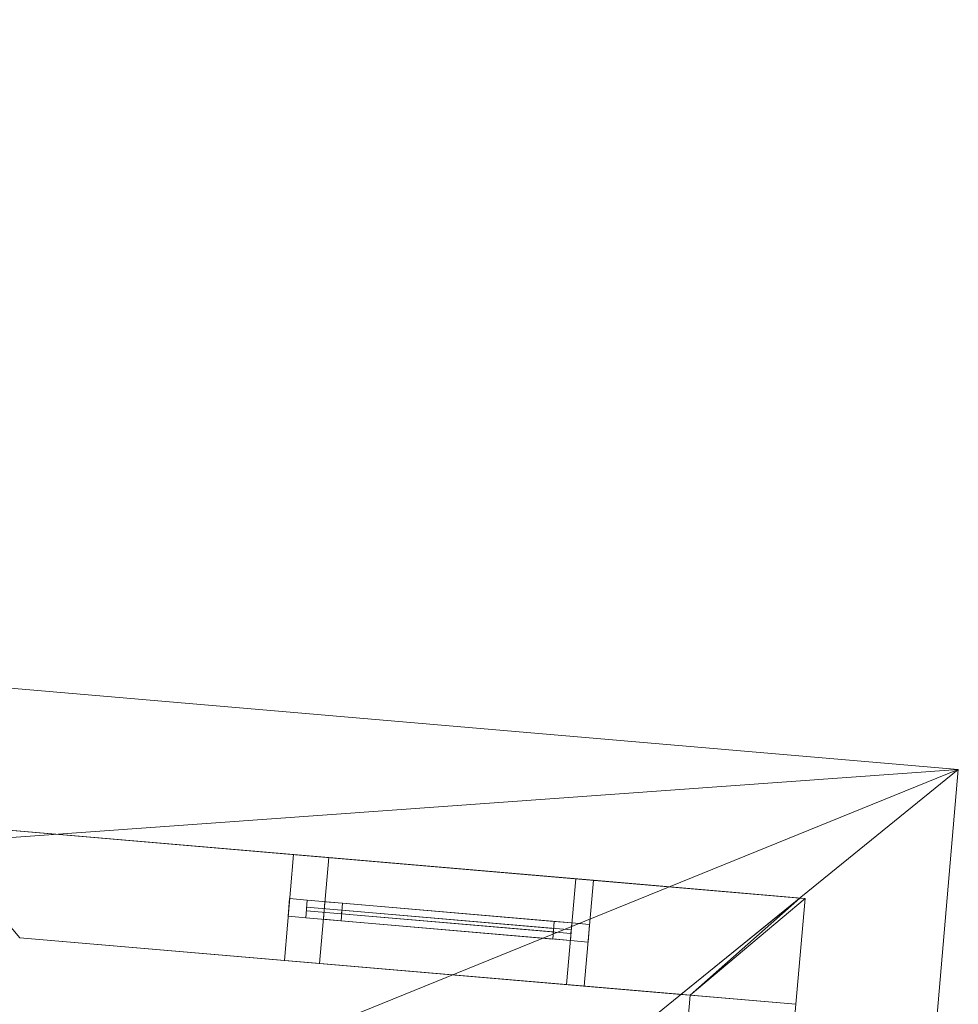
# Model space of a CAD drawing. Header units: millimetres. Extents: x -430348 to -225823, y -86243 to 5084.
# Tile 675 of 1056: x -364704 to -362053, y 71 to 2852. Entities that reach past the tile are written whole.
import ezdxf

# ---------------------------------------------------------------- set-up
doc = ezdxf.new("R2010")
doc.units = ezdxf.units.MM
for name, color, linetype, lineweight in [('A-GLAZ-CURT', 52, 'Continuous', 9), ('A-GLAZ-CWMG', 51, 'Continuous', 9), ('A-ROOF', 132, 'Continuous', 9), ('A-WALL', 113, 'Continuous', 9)]:
    doc.layers.add(name, color=color, linetype=linetype, lineweight=lineweight)

# ---------------------------------------------------------------- blocks, each defined once
blk = doc.blocks.new('System Panel - Glazed-518618-_3D_ Copy 1')
at = {"layer": 'A-GLAZ-CURT', "transparency": 33554471}
mesh = blk.add_polyface(dxfattribs=at)
corners = [(-300, 5), (-300, 5, 1200), (300, 5, 1200), (300, 5)]
mesh.append_faces([[corners[k] for k in face] for face in [(2, 3, 0, 1)]])
mesh = blk.add_polyface(dxfattribs=at)
corners = [(300, -5), (-300, -5), (-300, 5), (300, 5)]
mesh.append_faces([[corners[k] for k in face] for face in [(3, 0, 1, 2)]])
mesh = blk.add_polyface(dxfattribs=at)
corners = [(-300, -5, 1200), (300, -5, 1200), (300, 5, 1200), (-300, 5, 1200)]
mesh.append_faces([[corners[k] for k in face] for face in [(3, 0, 1, 2)]])
mesh = blk.add_polyface(dxfattribs=at)
corners = [(-300, -5), (-300, -5, 1200), (-300, 5, 1200), (-300, 5)]
mesh.append_faces([[corners[k] for k in face] for face in [(0, 1, 2, 3)]])
mesh = blk.add_polyface(dxfattribs=at)
corners = [(300, -5, 1200), (300, -5), (300, 5), (300, 5, 1200)]
mesh.append_faces([[corners[k] for k in face] for face in [(0, 1, 2, 3)]])
mesh = blk.add_polyface(dxfattribs=at)
corners = [(-300, -5), (300, -5), (300, -5, 1200), (-300, -5, 1200)]
mesh.append_faces([[corners[k] for k in face] for face in [(3, 0, 1, 2)]])
blk = doc.blocks.new('Rectangular Mullion - 50mm x 50mm-518619-_3D_ Copy 1')
at = {"layer": 'A-GLAZ-CWMG'}
mesh = blk.add_polyface(dxfattribs=at)
corners = [(0, 25), (-50, 25), (-50, -25), (0, -25)]
mesh.append_faces([[corners[k] for k in face] for face in [(2, 3, 0, 1)]])
mesh = blk.add_polyface(dxfattribs=at)
corners = [(0, 25, -1300), (0, -25, -1300), (-50, -25, -1300), (-50, 25, -1300)]
mesh.append_faces([[corners[k] for k in face] for face in [(0, 1, 2, 3)]])
mesh = blk.add_polyface(dxfattribs=at)
corners = [(-50, 25), (0, 25), (0, 25, -1300), (-50, 25, -1300)]
mesh.append_faces([[corners[k] for k in face] for face in [(3, 0, 1, 2)]])
mesh = blk.add_polyface(dxfattribs=at)
corners = [(-50, -25), (-50, 25), (-50, 25, -1300), (-50, -25, -1300)]
mesh.append_faces([[corners[k] for k in face] for face in [(3, 0, 1, 2)]])
mesh = blk.add_polyface(dxfattribs=at)
corners = [(0, 25), (0, -25), (0, -25, -1300), (0, 25, -1300)]
mesh.append_faces([[corners[k] for k in face] for face in [(3, 0, 1, 2)]])
mesh = blk.add_polyface(dxfattribs=at)
corners = [(0, -25), (-50, -25), (-50, -25, -1300), (0, -25, -1300)]
mesh.append_faces([[corners[k] for k in face] for face in [(3, 0, 1, 2)]])
blk = doc.blocks.new('Rectangular Mullion - 50mm x 50mm-518423-_3D_ Copy 1')
at = {"layer": 'A-GLAZ-CWMG'}
mesh = blk.add_polyface(dxfattribs=at)
corners = [(0, 25), (-50, 25), (-50, -25), (0, -25)]
mesh.append_faces([[corners[k] for k in face] for face in [(2, 3, 0, 1)]])
mesh = blk.add_polyface(dxfattribs=at)
corners = [(0, 25, -600), (0, -25, -600), (-50, -25, -600), (-50, 25, -600)]
mesh.append_faces([[corners[k] for k in face] for face in [(0, 1, 2, 3)]])
mesh = blk.add_polyface(dxfattribs=at)
corners = [(-50, 25), (0, 25), (0, 25, -600), (-50, 25, -600)]
mesh.append_faces([[corners[k] for k in face] for face in [(3, 0, 1, 2)]])
mesh = blk.add_polyface(dxfattribs=at)
corners = [(-50, -25), (-50, 25), (-50, 25, -600), (-50, -25, -600)]
mesh.append_faces([[corners[k] for k in face] for face in [(3, 0, 1, 2)]])
mesh = blk.add_polyface(dxfattribs=at)
corners = [(0, 25), (0, -25), (0, -25, -600), (0, 25, -600)]
mesh.append_faces([[corners[k] for k in face] for face in [(3, 0, 1, 2)]])
mesh = blk.add_polyface(dxfattribs=at)
corners = [(0, -25), (-50, -25), (-50, -25, -600), (0, -25, -600)]
mesh.append_faces([[corners[k] for k in face] for face in [(3, 0, 1, 2)]])
blk = doc.blocks.new('Rectangular Mullion - 50mm x 50mm-518620-_3D_ Copy 1')
at = {"layer": 'A-GLAZ-CWMG'}
mesh = blk.add_polyface(dxfattribs=at)
corners = [(0, 25), (-50, 25), (-50, -25), (0, -25)]
mesh.append_faces([[corners[k] for k in face] for face in [(2, 3, 0, 1)]])
mesh = blk.add_polyface(dxfattribs=at)
corners = [(0, 25, -1300), (0, -25, -1300), (-50, -25, -1300), (-50, 25, -1300)]
mesh.append_faces([[corners[k] for k in face] for face in [(0, 1, 2, 3)]])
mesh = blk.add_polyface(dxfattribs=at)
corners = [(-50, 25), (0, 25), (0, 25, -1300), (-50, 25, -1300)]
mesh.append_faces([[corners[k] for k in face] for face in [(3, 0, 1, 2)]])
mesh = blk.add_polyface(dxfattribs=at)
corners = [(-50, -25), (-50, 25), (-50, 25, -1300), (-50, -25, -1300)]
mesh.append_faces([[corners[k] for k in face] for face in [(3, 0, 1, 2)]])
mesh = blk.add_polyface(dxfattribs=at)
corners = [(0, 25), (0, -25), (0, -25, -1300), (0, 25, -1300)]
mesh.append_faces([[corners[k] for k in face] for face in [(3, 0, 1, 2)]])
mesh = blk.add_polyface(dxfattribs=at)
corners = [(0, -25), (-50, -25), (-50, -25, -1300), (0, -25, -1300)]
mesh.append_faces([[corners[k] for k in face] for face in [(3, 0, 1, 2)]])
blk = doc.blocks.new('Rectangular Mullion - 50mm x 50mm-518424-_3D_ Copy 1')
at = {"layer": 'A-GLAZ-CWMG'}
mesh = blk.add_polyface(dxfattribs=at)
corners = [(0, 25), (-50, 25), (-50, -25), (0, -25)]
mesh.append_faces([[corners[k] for k in face] for face in [(2, 3, 0, 1)]])
mesh = blk.add_polyface(dxfattribs=at)
corners = [(0, 25, -600), (0, -25, -600), (-50, -25, -600), (-50, 25, -600)]
mesh.append_faces([[corners[k] for k in face] for face in [(0, 1, 2, 3)]])
mesh = blk.add_polyface(dxfattribs=at)
corners = [(-50, 25), (0, 25), (0, 25, -600), (-50, 25, -600)]
mesh.append_faces([[corners[k] for k in face] for face in [(3, 0, 1, 2)]])
mesh = blk.add_polyface(dxfattribs=at)
corners = [(-50, -25), (-50, 25), (-50, 25, -600), (-50, -25, -600)]
mesh.append_faces([[corners[k] for k in face] for face in [(3, 0, 1, 2)]])
mesh = blk.add_polyface(dxfattribs=at)
corners = [(0, 25), (0, -25), (0, -25, -600), (0, 25, -600)]
mesh.append_faces([[corners[k] for k in face] for face in [(3, 0, 1, 2)]])
mesh = blk.add_polyface(dxfattribs=at)
corners = [(0, -25), (-50, -25), (-50, -25, -600), (0, -25, -600)]
mesh.append_faces([[corners[k] for k in face] for face in [(3, 0, 1, 2)]])
blk = doc.blocks.new('System Panel - door 4-518611-_3D_ Copy 1')
at = {"layer": 'A-GLAZ-CURT'}
mesh = blk.add_polyface(dxfattribs=at)
corners = [(-375, 5), (-375, 5, 2025), (375, 5, 2025), (375, 5)]
mesh.append_faces([[corners[k] for k in face] for face in [(1, 2, 3, 0)]])
mesh = blk.add_polyface(dxfattribs=at)
corners = [(375, -5), (-375, -5), (-375, 5), (375, 5)]
mesh.append_faces([[corners[k] for k in face] for face in [(0, 1, 2, 3)]])
mesh = blk.add_polyface(dxfattribs=at)
corners = [(-375, -5, 2025), (375, -5, 2025), (375, 5, 2025), (-375, 5, 2025)]
mesh.append_faces([[corners[k] for k in face] for face in [(0, 1, 2, 3)]])
mesh = blk.add_polyface(dxfattribs=at)
corners = [(-375, -5), (-375, -5, 2025), (-375, 5, 2025), (-375, 5)]
mesh.append_faces([[corners[k] for k in face] for face in [(0, 1, 2, 3)]])
mesh = blk.add_polyface(dxfattribs=at)
corners = [(375, -5, 2025), (375, -5), (375, 5), (375, 5, 2025)]
mesh.append_faces([[corners[k] for k in face] for face in [(0, 1, 2, 3)]])
mesh = blk.add_polyface(dxfattribs=at)
corners = [(-375, -5), (375, -5), (375, -5, 2025), (-375, -5, 2025)]
mesh.append_faces([[corners[k] for k in face] for face in [(3, 0, 1, 2)]])
blk = doc.blocks.new('Rectangular Mullion - 50mm x 50mm-518612-_3D_ Copy 1')
at = {"layer": 'A-GLAZ-CWMG'}
mesh = blk.add_polyface(dxfattribs=at)
corners = [(0, 25), (-50, 25), (-50, -25), (0, -25)]
mesh.append_faces([[corners[k] for k in face] for face in [(2, 3, 0, 1)]])
mesh = blk.add_polyface(dxfattribs=at)
corners = [(-50, 25), (0, 25), (0, 25, -200), (-50, 25, -200)]
mesh.append_faces([[corners[k] for k in face] for face in [(3, 0, 1, 2)]])
mesh = blk.add_polyface(dxfattribs=at)
corners = [(-50, -25), (-50, 25), (-50, 25, -200), (-50, -25, -200)]
mesh.append_faces([[corners[k] for k in face] for face in [(3, 0, 1, 2)]])
mesh = blk.add_polyface(dxfattribs=at)
corners = [(0, 25), (0, -25), (0, -25, -200), (0, 25, -200)]
mesh.append_faces([[corners[k] for k in face] for face in [(3, 0, 1, 2)]])
mesh = blk.add_polyface(dxfattribs=at)
corners = [(0, -25), (-50, -25), (-50, -25, -200), (0, -25, -200)]
mesh.append_faces([[corners[k] for k in face] for face in [(3, 0, 1, 2)]])
blk = doc.blocks.new('Rectangular Mullion - 50mm x 50mm-518608-_3D_ Copy 1')
at = {"layer": 'A-GLAZ-CWMG'}
mesh = blk.add_polyface(dxfattribs=at)
corners = [(0, 25), (-50, 25), (-50, -25), (0, -25)]
mesh.append_faces([[corners[k] for k in face] for face in [(3, 0, 1, 2)]])
mesh = blk.add_polyface(dxfattribs=at)
corners = [(0, 25, -750), (0, -25, -750), (-50, -25, -750), (-50, 25, -750)]
mesh.append_faces([[corners[k] for k in face] for face in [(3, 0, 1, 2)]])
mesh = blk.add_polyface(dxfattribs=at)
corners = [(-50, 25), (0, 25), (0, 25, -750), (-50, 25, -750)]
mesh.append_faces([[corners[k] for k in face] for face in [(0, 1, 2, 3)]])
mesh = blk.add_polyface(dxfattribs=at)
corners = [(-50, -25), (-50, 25), (-50, 25, -750), (-50, -25, -750)]
mesh.append_faces([[corners[k] for k in face] for face in [(0, 1, 2, 3)]])
mesh = blk.add_polyface(dxfattribs=at)
corners = [(0, 25), (0, -25), (0, -25, -750), (0, 25, -750)]
mesh.append_faces([[corners[k] for k in face] for face in [(0, 1, 2, 3)]])
mesh = blk.add_polyface(dxfattribs=at)
corners = [(0, -25), (-50, -25), (-50, -25, -750), (0, -25, -750)]
mesh.append_faces([[corners[k] for k in face] for face in [(0, 1, 2, 3)]])
blk = doc.blocks.new('Rectangular Mullion - 50mm x 50mm-518613-_3D_ Copy 1')
at = {"layer": 'A-GLAZ-CWMG'}
mesh = blk.add_polyface(dxfattribs=at)
corners = [(0, 25), (-50, 25), (-50, -25), (0, -25)]
mesh.append_faces([[corners[k] for k in face] for face in [(2, 3, 0, 1)]])
mesh = blk.add_polyface(dxfattribs=at)
corners = [(-50, 25), (0, 25), (0, 25, -2100), (-50, 25, -2100)]
mesh.append_faces([[corners[k] for k in face] for face in [(0, 1, 2, 3)]])
mesh = blk.add_polyface(dxfattribs=at)
corners = [(-50, -25), (-50, 25), (-50, 25, -2100), (-50, -25, -2100)]
mesh.append_faces([[corners[k] for k in face] for face in [(0, 1, 2, 3)]])
mesh = blk.add_polyface(dxfattribs=at)
corners = [(0, 25), (0, -25), (0, -25, -2100), (0, 25, -2100)]
mesh.append_faces([[corners[k] for k in face] for face in [(0, 1, 2, 3)]])
mesh = blk.add_polyface(dxfattribs=at)
corners = [(0, -25), (-50, -25), (-50, -25, -2100), (0, -25, -2100)]
mesh.append_faces([[corners[k] for k in face] for face in [(0, 1, 2, 3)]])
blk = doc.blocks.new('Rectangular Mullion - 50mm x 50mm-518609-_3D_ Copy 1')
at = {"layer": 'A-GLAZ-CWMG'}
mesh = blk.add_polyface(dxfattribs=at)
corners = [(0, 25), (-50, 25), (-50, -25), (0, -25)]
mesh.append_faces([[corners[k] for k in face] for face in [(2, 3, 0, 1)]])
mesh = blk.add_polyface(dxfattribs=at)
corners = [(0, 25, -750), (0, -25, -750), (-50, -25, -750), (-50, 25, -750)]
mesh.append_faces([[corners[k] for k in face] for face in [(0, 1, 2, 3)]])
mesh = blk.add_polyface(dxfattribs=at)
corners = [(-50, 25), (0, 25), (0, 25, -750), (-50, 25, -750)]
mesh.append_faces([[corners[k] for k in face] for face in [(0, 1, 2, 3)]])
mesh = blk.add_polyface(dxfattribs=at)
corners = [(-50, -25), (-50, 25), (-50, 25, -750), (-50, -25, -750)]
mesh.append_faces([[corners[k] for k in face] for face in [(0, 1, 2, 3)]])
mesh = blk.add_polyface(dxfattribs=at)
corners = [(0, 25), (0, -25), (0, -25, -750), (0, 25, -750)]
mesh.append_faces([[corners[k] for k in face] for face in [(0, 1, 2, 3)]])
mesh = blk.add_polyface(dxfattribs=at)
corners = [(0, -25), (-50, -25), (-50, -25, -750), (0, -25, -750)]
mesh.append_faces([[corners[k] for k in face] for face in [(0, 1, 2, 3)]])
blk = doc.blocks.new('System Panel - Glazed-518614-_3D_ Copy 1')
at = {"layer": 'A-GLAZ-CURT', "transparency": 33554471}
mesh = blk.add_polyface(dxfattribs=at)
corners = [(-375, 5), (-375, 5, 125), (375, 5, 125), (375, 5)]
mesh.append_faces([[corners[k] for k in face] for face in [(1, 2, 3, 0)]])
mesh = blk.add_polyface(dxfattribs=at)
corners = [(375, -5), (-375, -5), (-375, 5), (375, 5)]
mesh.append_faces([[corners[k] for k in face] for face in [(0, 1, 2, 3)]])
mesh = blk.add_polyface(dxfattribs=at)
corners = [(-375, -5, 125), (375, -5, 125), (375, 5, 125), (-375, 5, 125)]
mesh.append_faces([[corners[k] for k in face] for face in [(0, 1, 2, 3)]])
mesh = blk.add_polyface(dxfattribs=at)
corners = [(-375, -5), (-375, -5, 125), (-375, 5, 125), (-375, 5)]
mesh.append_faces([[corners[k] for k in face] for face in [(0, 1, 2, 3)]])
mesh = blk.add_polyface(dxfattribs=at)
corners = [(375, -5, 125), (375, -5), (375, 5), (375, 5, 125)]
mesh.append_faces([[corners[k] for k in face] for face in [(0, 1, 2, 3)]])
mesh = blk.add_polyface(dxfattribs=at)
corners = [(-375, -5), (375, -5), (375, -5, 125), (-375, -5, 125)]
mesh.append_faces([[corners[k] for k in face] for face in [(3, 0, 1, 2)]])
blk = doc.blocks.new('Rectangular Mullion - 50mm x 50mm-518615-_3D_ Copy 1')
at = {"layer": 'A-GLAZ-CWMG'}
mesh = blk.add_polyface(dxfattribs=at)
corners = [(0, 25, -2100), (0, -25, -2100), (-50, -25, -2100), (-50, 25, -2100)]
mesh.append_faces([[corners[k] for k in face] for face in [(0, 1, 2, 3)]])
mesh = blk.add_polyface(dxfattribs=at)
corners = [(-50, 25), (0, 25), (0, 25, -2100), (-50, 25, -2100)]
mesh.append_faces([[corners[k] for k in face] for face in [(0, 1, 2, 3)]])
mesh = blk.add_polyface(dxfattribs=at)
corners = [(-50, -25), (-50, 25), (-50, 25, -2100), (-50, -25, -2100)]
mesh.append_faces([[corners[k] for k in face] for face in [(0, 1, 2, 3)]])
mesh = blk.add_polyface(dxfattribs=at)
corners = [(0, 25), (0, -25), (0, -25, -2100), (0, 25, -2100)]
mesh.append_faces([[corners[k] for k in face] for face in [(0, 1, 2, 3)]])
mesh = blk.add_polyface(dxfattribs=at)
corners = [(0, -25), (-50, -25), (-50, -25, -2100), (0, -25, -2100)]
mesh.append_faces([[corners[k] for k in face] for face in [(0, 1, 2, 3)]])
blk = doc.blocks.new('Rectangular Mullion - 50mm x 50mm-518616-_3D_ Copy 1')
at = {"layer": 'A-GLAZ-CWMG'}
mesh = blk.add_polyface(dxfattribs=at)
corners = [(0, 25, -200), (0, -25, -200), (-50, -25, -200), (-50, 25, -200)]
mesh.append_faces([[corners[k] for k in face] for face in [(0, 1, 2, 3)]])
mesh = blk.add_polyface(dxfattribs=at)
corners = [(-50, 25), (0, 25), (0, 25, -200), (-50, 25, -200)]
mesh.append_faces([[corners[k] for k in face] for face in [(3, 0, 1, 2)]])
mesh = blk.add_polyface(dxfattribs=at)
corners = [(-50, -25), (-50, 25), (-50, 25, -200), (-50, -25, -200)]
mesh.append_faces([[corners[k] for k in face] for face in [(3, 0, 1, 2)]])
mesh = blk.add_polyface(dxfattribs=at)
corners = [(0, 25), (0, -25), (0, -25, -200), (0, 25, -200)]
mesh.append_faces([[corners[k] for k in face] for face in [(3, 0, 1, 2)]])
mesh = blk.add_polyface(dxfattribs=at)
corners = [(0, -25), (-50, -25), (-50, -25, -200), (0, -25, -200)]
mesh.append_faces([[corners[k] for k in face] for face in [(3, 0, 1, 2)]])
blk = doc.blocks.new('Rectangular Mullion - 50mm x 50mm-518610-_3D_ Copy 1')
at = {"layer": 'A-GLAZ-CWMG'}
mesh = blk.add_polyface(dxfattribs=at)
corners = [(25, 25), (-25, 25), (-25, -25), (25, -25)]
mesh.append_faces([[corners[k] for k in face] for face in [(2, 3, 0, 1)]])
mesh = blk.add_polyface(dxfattribs=at)
corners = [(25, 25, -750), (25, -25, -750), (-25, -25, -750), (-25, 25, -750)]
mesh.append_faces([[corners[k] for k in face] for face in [(0, 1, 2, 3)]])
mesh = blk.add_polyface(dxfattribs=at)
corners = [(-25, 25), (25, 25), (25, 25, -750), (-25, 25, -750)]
mesh.append_faces([[corners[k] for k in face] for face in [(0, 1, 2, 3)]])
mesh = blk.add_polyface(dxfattribs=at)
corners = [(-25, -25), (-25, 25), (-25, 25, -750), (-25, -25, -750)]
mesh.append_faces([[corners[k] for k in face] for face in [(0, 1, 2, 3)]])
mesh = blk.add_polyface(dxfattribs=at)
corners = [(25, 25), (25, -25), (25, -25, -750), (25, 25, -750)]
mesh.append_faces([[corners[k] for k in face] for face in [(0, 1, 2, 3)]])
mesh = blk.add_polyface(dxfattribs=at)
corners = [(25, -25), (-25, -25), (-25, -25, -750), (25, -25, -750)]
mesh.append_faces([[corners[k] for k in face] for face in [(0, 1, 2, 3)]])

msp = doc.modelspace()

# ---------------------------------------------------------------- block references
at = {"layer": 'A-GLAZ-CURT', "rotation": 355.0947647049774}
msp.add_blockref('System Panel - door 4-518611-_3D_ Copy 1', (-363520.1, 308.3, 58497.6), dxfattribs=at)
at = {"layer": 'A-GLAZ-CURT', "transparency": 33554471, "rotation": 355.0947647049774}
for name, p in [('System Panel - Glazed-518614-_3D_ Copy 1', (-363520.1, 308.3, 60572.6)), ('System Panel - Glazed-518618-_3D_ Copy 1', (-363495.2, 306.2, 61847.6))]:
    msp.add_blockref(name, p, dxfattribs=at)
at = {"layer": 'A-GLAZ-CWMG', "rotation": 175.0947647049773}
for name, p in [('Rectangular Mullion - 50mm x 50mm-518612-_3D_ Copy 1', (-363943.5, 344.7, 60747.6)), ('Rectangular Mullion - 50mm x 50mm-518615-_3D_ Copy 1', (-363943.5, 344.7, 60547.6)), ('Rectangular Mullion - 50mm x 50mm-518619-_3D_ Copy 1', (-363843.9, 336.1, 63097.6))]:
    msp.add_blockref(name, p, dxfattribs=at)
at = {"layer": 'A-GLAZ-CWMG', "extrusion": (0.996337, -0.085508, 0), "rotation": 90}
for name, p in [('Rectangular Mullion - 50mm x 50mm-518608-_3D_ Copy 1', (-30776.7, 60747.6, -361840)), ('Rectangular Mullion - 50mm x 50mm-518610-_3D_ Copy 1', (-30776.7, 60547.6, -361840)), ('Rectangular Mullion - 50mm x 50mm-518423-_3D_ Copy 1', (-30776.7, 63097.6, -361890))]:
    msp.add_blockref(name, p, dxfattribs=at)
at = {"layer": 'A-GLAZ-CWMG', "extrusion": (-0.996337, 0.085508, 0), "rotation": 270}
for name, p in [('Rectangular Mullion - 50mm x 50mm-518609-_3D_ Copy 1', (30776.7, 58447.6, 362590)), ('Rectangular Mullion - 50mm x 50mm-518424-_3D_ Copy 1', (30776.7, 61797.6, 362490))]:
    msp.add_blockref(name, p, dxfattribs=at)
at = {"layer": 'A-GLAZ-CWMG', "extrusion": (0, 0, -1), "rotation": 184.9052352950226}
for name, p in [('Rectangular Mullion - 50mm x 50mm-518620-_3D_ Copy 1', (363146.4, 276.3, -61797.6)), ('Rectangular Mullion - 50mm x 50mm-518613-_3D_ Copy 1', (363096.6, 272, -58447.6)), ('Rectangular Mullion - 50mm x 50mm-518616-_3D_ Copy 1', (363096.6, 272, -60547.6))]:
    msp.add_blockref(name, p, dxfattribs=at)

# ---------------------------------------------------------------- meshes
at = {"layer": 'A-ROOF'}
mesh = msp.add_polyface(dxfattribs=at)
corners = [(-386722.6, 2851.6, 63097.6), (-386722.6, 2851.6, 63197.6), (-362053.3, 734.5, 63197.6), (-362053.3, 734.5, 63097.6)]
mesh.append_faces([[corners[k] for k in face] for face in [(1, 2, 3, 0)]])
mesh = msp.add_polyface(dxfattribs=at)
corners = [(-362053.3, 734.5, 63197.6), (-386722.6, 2851.6, 63197.6), (-383374.5, -921.7, 65747.6), (-381211.9, -1107.3, 65747.6), (-381160.7, -509.8, 65307.3), (-380343.7, -579.9, 65307.3), (-380394.9, -1177.5, 65747.6), (-368877.3, -2165.9, 65747.6), (-368830.1, -1616.2, 65342.5), (-368013.1, -1686.3, 65342.5), (-368060.3, -2236, 65747.6), (-365938.6, -2418.1, 65747.6)]
mesh.append_faces([[corners[k] for k in face] for face in [(4, 1, 2, 3)]], dxfattribs={"vtx0": -1})
mesh.append_faces([[corners[k] for k in face] for face in [(1, 4, 5, 0)]], dxfattribs={"vtx0": -1, "vtx2": -1})
mesh.append_faces([[corners[k] for k in face] for face in [(11, 0, 9, 10)]], dxfattribs={"vtx1": -1})
mesh.append_faces([[corners[k] for k in face] for face in [(8, 9, 0, 5)]], dxfattribs={"vtx1": -1, "vtx2": -1, "vtx3": -1})
mesh.append_faces([[corners[k] for k in face] for face in [(6, 7, 8, 5)]], dxfattribs={"vtx2": -1})
mesh = msp.add_polyface(dxfattribs=at)
corners = [(-386722.6, 2851.6, 63097.6), (-362053.3, 734.5, 63097.6), (-365938.6, -2418.1, 65647.6), (-368060.3, -2236, 65647.6), (-368013.1, -1686.3, 65242.5), (-368830.1, -1616.2, 65242.5), (-368877.3, -2165.9, 65647.6), (-380394.9, -1177.5, 65647.6), (-380343.7, -579.9, 65207.3), (-381160.7, -509.8, 65207.3), (-381211.9, -1107.3, 65647.6), (-383374.5, -921.7, 65647.6)]
mesh.append_faces([[corners[k] for k in face] for face in [(4, 1, 2, 3)]], dxfattribs={"vtx0": -1})
mesh.append_faces([[corners[k] for k in face] for face in [(1, 4, 5, 8)]], dxfattribs={"vtx0": -1, "vtx2": -1, "vtx3": -1})
mesh.append_faces([[corners[k] for k in face] for face in [(11, 0, 9, 10)]], dxfattribs={"vtx1": -1})
mesh.append_faces([[corners[k] for k in face] for face in [(8, 9, 0, 1)]], dxfattribs={"vtx1": -1, "vtx3": -1})
mesh.append_faces([[corners[k] for k in face] for face in [(5, 6, 7, 8)]], dxfattribs={"vtx3": -1})
mesh = msp.add_polyface(dxfattribs=at)
corners = [(-362651.8, -6239.9, 63197.6), (-362053.3, 734.5, 63197.6), (-365938.6, -2418.1, 65747.6)]
mesh.append_faces([[corners[k] for k in face] for face in [(0, 1, 2)]])
mesh = msp.add_polyface(dxfattribs=at)
corners = [(-362053.3, 734.5, 63097.6), (-362651.8, -6239.9, 63097.6), (-365938.6, -2418.1, 65647.6)]
mesh.append_faces([[corners[k] for k in face] for face in [(2, 0, 1)]])
mesh = msp.add_polyface(dxfattribs=at)
corners = [(-362651.8, -6239.9, 63197.6), (-362651.8, -6239.9, 63097.6), (-362053.3, 734.5, 63097.6), (-362053.3, 734.5, 63197.6)]
mesh.append_faces([[corners[k] for k in face] for face in [(0, 1, 2, 3)]])
at = {"layer": 'A-WALL'}
mesh = msp.add_polyface(dxfattribs=at)
corners = [(-362486, 370.1, 58197.6), (-364976.8, 583.9, 58197.6), (-364976.8, 583.9, 63391.3), (-362500.7, 371.4, 63391.3), (-362486, 370.1, 63380.8), (-363831.1, 485.6, 63097.6), (-363831.1, 485.6, 61797.6), (-363133.6, 425.7, 61797.6), (-363133.6, 425.7, 63097.6), (-363930.7, 494.1, 60747.6), (-363930.7, 494.1, 58447.6), (-363083.8, 421.4, 58447.6), (-363083.8, 421.4, 60747.6)]
mesh.append_faces([[corners[k] for k in face] for face in [(4, 12, 7, 8)]], dxfattribs={"vtx0": -1, "vtx1": -1, "vtx3": -1})
mesh.append_faces([[corners[k] for k in face] for face in [(0, 11, 12, 4), (5, 2, 3)]], dxfattribs={"vtx0": -1, "vtx2": -1})
mesh.append_faces([[corners[k] for k in face] for face in [(2, 5, 6, 9)]], dxfattribs={"vtx0": -1, "vtx2": -1, "vtx3": -1})
mesh.append_faces([[corners[k] for k in face] for face in [(10, 11, 0, 1), (3, 4, 8, 5), (9, 10, 1, 2), (12, 9, 6, 7)]], dxfattribs={"vtx1": -1, "vtx3": -1})
mesh = msp.add_polyface(dxfattribs=at)
corners = [(-362511.6, 71.2, 58197.6), (-362810.6, 96.9, 58197.6), (-364703.6, 259.3, 58197.6), (-364976.8, 583.9, 58197.6), (-362486, 370.1, 58197.6)]
mesh.append_faces([[corners[k] for k in face] for face in [(0, 1, 4)]], dxfattribs={"vtx1": -1})
mesh.append_faces([[corners[k] for k in face] for face in [(2, 3, 4, 1)]], dxfattribs={"vtx2": -1})
mesh = msp.add_polyface(dxfattribs=at)
corners = [(-364703.6, 259.3, 58197.6), (-364703.6, 259.3, 63611.5), (-364976.8, 583.9, 63391.3), (-364976.8, 583.9, 58197.6)]
mesh.append_faces([[corners[k] for k in face] for face in [(0, 1, 2, 3)]])
mesh = msp.add_polyface(dxfattribs=at)
corners = [(-364976.8, 583.9, 63391.3), (-364703.6, 259.3, 63611.5), (-362836.3, 99.1, 63611.5), (-362500.7, 371.4, 63391.3)]
mesh.append_faces([[corners[k] for k in face] for face in [(2, 3, 0, 1)]])
mesh = msp.add_polyface(dxfattribs=at)
corners = [(-363956.3, 195.2, 58447.6), (-363930.7, 494.1, 58447.6), (-363930.7, 494.1, 60747.6), (-363956.3, 195.2, 60747.6)]
mesh.append_faces([[corners[k] for k in face] for face in [(0, 1, 2, 3)]])
mesh = msp.add_polyface(dxfattribs=at)
corners = [(-363956.3, 195.2, 60747.6), (-363930.7, 494.1, 60747.6), (-363083.8, 421.4, 60747.6), (-363109.5, 122.5, 60747.6)]
mesh.append_faces([[corners[k] for k in face] for face in [(0, 1, 2, 3)]])
mesh = msp.add_polyface(dxfattribs=at)
corners = [(-363930.7, 494.1, 58447.6), (-363956.3, 195.2, 58447.6), (-363109.5, 122.5, 58447.6), (-363083.8, 421.4, 58447.6)]
mesh.append_faces([[corners[k] for k in face] for face in [(3, 0, 1, 2)]])
mesh = msp.add_polyface(dxfattribs=at)
corners = [(-363856.7, 186.7, 61797.6), (-363831.1, 485.6, 61797.6), (-363831.1, 485.6, 63097.6), (-363856.7, 186.7, 63097.6)]
mesh.append_faces([[corners[k] for k in face] for face in [(1, 2, 3, 0)]])
mesh = msp.add_polyface(dxfattribs=at)
corners = [(-363856.7, 186.7, 63097.6), (-363831.1, 485.6, 63097.6), (-363133.6, 425.7, 63097.6), (-363159.3, 126.8, 63097.6)]
mesh.append_faces([[corners[k] for k in face] for face in [(1, 2, 3, 0)]])
mesh = msp.add_polyface(dxfattribs=at)
corners = [(-363831.1, 485.6, 61797.6), (-363856.7, 186.7, 61797.6), (-363159.3, 126.8, 61797.6), (-363133.6, 425.7, 61797.6)]
mesh.append_faces([[corners[k] for k in face] for face in [(3, 0, 1, 2)]])
mesh = msp.add_polyface(dxfattribs=at)
corners = [(-363159.3, 126.8, 63097.6), (-363133.6, 425.7, 63097.6), (-363133.6, 425.7, 61797.6), (-363159.3, 126.8, 61797.6)]
mesh.append_faces([[corners[k] for k in face] for face in [(0, 1, 2, 3)]])
mesh = msp.add_polyface(dxfattribs=at)
corners = [(-363109.5, 122.5, 60747.6), (-363083.8, 421.4, 60747.6), (-363083.8, 421.4, 58447.6), (-363109.5, 122.5, 58447.6)]
mesh.append_faces([[corners[k] for k in face] for face in [(0, 1, 2, 3)]])
mesh = msp.add_polyface(dxfattribs=at)
corners = [(-362511.6, 71.2, 63380.8), (-362486, 370.1, 63380.8), (-362500.7, 371.4, 63391.3), (-362836.3, 99.1, 63611.5), (-362810.6, 96.9, 63593.2)]
mesh.append_faces([[corners[k] for k in face] for face in [(2, 4, 0, 1), (4, 2, 3)]], dxfattribs={"vtx0": -1})
mesh = msp.add_polyface(dxfattribs=at)
corners = [(-362511.6, 71.2, 63380.8), (-362511.6, 71.2, 58197.6), (-362486, 370.1, 58197.6), (-362486, 370.1, 63380.8)]
mesh.append_faces([[corners[k] for k in face] for face in [(3, 0, 1, 2)]])
mesh = msp.add_polyface(dxfattribs=at)
corners = [(-364703.6, 259.3, 58197.6), (-362810.6, 96.9, 58197.6), (-362511.6, 71.2, 58197.6), (-362511.6, 71.2, 63380.8), (-362810.6, 96.9, 63593.2), (-362836.3, 99.1, 63611.5), (-364703.6, 259.3, 63611.5), (-363856.7, 186.7, 61797.6), (-363856.7, 186.7, 63097.6), (-363159.3, 126.8, 63097.6), (-363159.3, 126.8, 61797.6), (-363956.3, 195.2, 58447.6), (-363956.3, 195.2, 60747.6), (-363109.5, 122.5, 60747.6), (-363109.5, 122.5, 58447.6)]
mesh.append_faces([[corners[k] for k in face] for face in [(10, 3, 9)]], dxfattribs={"vtx0": -1, "vtx1": -1})
mesh.append_faces([[corners[k] for k in face] for face in [(3, 10, 13, 2)]], dxfattribs={"vtx0": -1, "vtx1": -1, "vtx2": -1})
mesh.append_faces([[corners[k] for k in face] for face in [(0, 11, 12, 6), (11, 0, 1, 14), (7, 12, 13, 10), (2, 13, 14, 1)]], dxfattribs={"vtx0": -1, "vtx2": -1})
mesh.append_faces([[corners[k] for k in face] for face in [(4, 5, 9, 3)]], dxfattribs={"vtx1": -1, "vtx2": -1})
mesh.append_faces([[corners[k] for k in face] for face in [(7, 8, 6, 12)]], dxfattribs={"vtx1": -1, "vtx2": -1, "vtx3": -1})
mesh.append_faces([[corners[k] for k in face] for face in [(5, 6, 8, 9)]], dxfattribs={"vtx1": -1, "vtx3": -1})
mesh = msp.add_polyface(dxfattribs=at)
corners = [(-362810.6, 96.9, 58197.6), (-363289.4, -5482.6, 58197.6), (-363315, -5781.5, 58197.6), (-363315, -5781.5, 63386.8), (-363290.6, -5497.1, 63593.2), (-363289.4, -5482.6, 63593.2), (-362810.6, 96.9, 63593.2), (-363037.1, -2543.4, 59247.6), (-363037.1, -2543.4, 60097.6), (-363092.7, -3191, 60097.6), (-363092.7, -3191, 59247.6)]
mesh.append_faces([[corners[k] for k in face] for face in [(5, 3, 4)]], dxfattribs={"vtx0": -1})
mesh.append_faces([[corners[k] for k in face] for face in [(0, 7, 8), (7, 0, 1, 10)]], dxfattribs={"vtx0": -1, "vtx2": -1})
mesh.append_faces([[corners[k] for k in face] for face in [(5, 8, 9, 3)]], dxfattribs={"vtx0": -1, "vtx2": -1, "vtx3": -1})
mesh.append_faces([[corners[k] for k in face] for face in [(8, 5, 6, 0), (9, 1, 2, 3)]], dxfattribs={"vtx0": -1, "vtx3": -1})
mesh.append_faces([[corners[k] for k in face] for face in [(9, 10, 1)]], dxfattribs={"vtx1": -1, "vtx2": -1})
mesh = msp.add_polyface(dxfattribs=at)
corners = [(-363315, -5781.5, 58197.6), (-363289.4, -5482.6, 58197.6), (-362810.6, 96.9, 58197.6), (-362511.6, 71.2, 58197.6), (-363016.1, -5807.2, 58197.6)]
mesh.append_faces([[corners[k] for k in face] for face in [(1, 4, 0)]], dxfattribs={"vtx0": -1})
mesh.append_faces([[corners[k] for k in face] for face in [(3, 4, 1, 2)]], dxfattribs={"vtx1": -1})
mesh = msp.add_polyface(dxfattribs=at)
corners = [(-363016.1, -5807.2, 63380.8), (-362511.6, 71.2, 63380.8), (-362810.6, 96.9, 63593.2), (-363289.4, -5482.6, 63593.2), (-363290.6, -5497.1, 63593.2), (-363024.6, -5806.4, 63386.8)]
mesh.append_faces([[corners[k] for k in face] for face in [(1, 2, 3, 0)]], dxfattribs={"vtx2": -1})
mesh.append_faces([[corners[k] for k in face] for face in [(3, 4, 5, 0)]], dxfattribs={"vtx3": -1})
mesh = msp.add_polyface(dxfattribs=at)
corners = [(-362810.6, 96.9, 58197.6), (-362810.6, 96.9, 63593.2), (-362511.6, 71.2, 63380.8), (-362511.6, 71.2, 58197.6)]
mesh.append_faces([[corners[k] for k in face] for face in [(0, 1, 2, 3)]])

doc.saveas('drawing.dxf')
